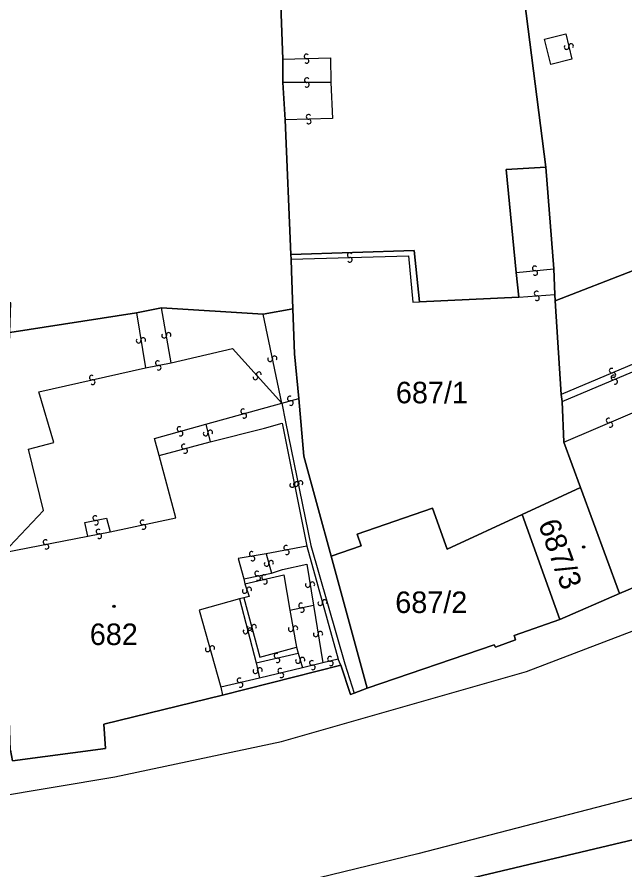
# Model space of a CAD drawing. Extents: x -600309 to -598967, y -1161267 to -1160292.
# Drawn here: x -599634.3 to -599586.3, y -1161199.7 to -1161132.3 of the extents above; entities that cross this region are included whole.
import ezdxf

# ---------------------------------------------------------------- set-up
doc = ezdxf.new("R2010")
doc.units = 0
for name, color, linetype in [('Level 1', 7, 'Continuous'), ('Level 13', 7, 'Continuous'), ('Level 3', 7, 'Continuous'), ('Level 4', 7, 'Continuous'), ('Level 5', 7, 'Continuous'), ('Level 60', 7, 'Continuous')]:
    doc.layers.add(name, color=color, linetype=linetype)

msp = doc.modelspace()

# ---------------------------------------------------------------- linework, layer by layer
at = {"layer": 'Level 1'}
for points in [[(-599619.23, -1160980.84), (-599600.59, -1161081.57), (-599592.57, -1161144.14)], [(-599614.7, -1161099.38), (-599613.36, -1161135.63)], [(-599613.36, -1161135.63), (-599613.34, -1161137.47)], [(-599613.34, -1161137.47), (-599613.17, -1161140.4)], [(-599613.17, -1161140.4), (-599612.72, -1161151.06)], [(-599592.57, -1161144.14), (-599595.72, -1161144.33), (-599594.91, -1161152.48)], [(-599592.57, -1161144.14), (-599591.94, -1161152.18)], [(-599602.56, -1161154.79), (-599602.97, -1161150.73), (-599612.72, -1161151.06)], [(-599612.72, -1161151.06), (-599612.7, -1161151.42)], [(-599612.7, -1161151.42), (-599612.66, -1161152.35), (-599612.56, -1161155.35)], [(-599594.91, -1161152.48), (-599594.72, -1161154.42)], [(-599591.94, -1161152.18), (-599591.87, -1161154.21)], [(-599591.84, -1161154.71), (-599585.61, -1161152.28)], [(-599594.72, -1161154.42), (-599602.56, -1161154.79)], [(-599591.87, -1161154.21), (-599591.84, -1161154.71)], [(-599624.92, -1161155.66), (-599622.93, -1161155.26)], [(-599622.93, -1161155.26), (-599614.91, -1161155.78)], [(-599614.91, -1161155.78), (-599612.56, -1161155.35)], [(-599612.56, -1161155.35), (-599612.43, -1161158.9), (-599612.08, -1161162.42)], [(-599591.84, -1161154.71), (-599591.37, -1161162.12)], [(-599634.91, -1161157.21), (-599624.92, -1161155.66)], [(-599612.08, -1161162.42), (-599611.68, -1161166.99), (-599609.53, -1161174.88)], [(-599591.37, -1161162.12), (-599591.29, -1161162.67)], [(-599591.29, -1161162.67), (-599591.16, -1161165.87)], [(-599591.16, -1161165.87), (-599589.84, -1161169.46)], [(-599565.49, -1161168.82), (-599586.76, -1161177.85)], [(-599594.44, -1161171.59), (-599589.84, -1161169.46)], [(-599586.76, -1161177.85), (-599589.84, -1161169.46)], [(-599609.53, -1161174.88), (-599607.16, -1161174.06), (-599607.49, -1161173.16), (-599601.52, -1161171.1), (-599600.37, -1161174.33), (-599594.44, -1161171.59)], [(-599594.44, -1161171.59), (-599591.47, -1161179.88)], [(-599606.69, -1161185.32), (-599609.53, -1161174.88)], [(-599586.76, -1161177.85), (-599591.47, -1161179.88)], [(-599591.47, -1161179.88), (-599595.09, -1161181.16), (-599594.97, -1161181.49), (-599596.56, -1161182.08), (-599596.65, -1161181.9), (-599606.69, -1161185.32)], [(-599608.78, -1161183.5), (-599618.13, -1161185.88)], [(-599607.73, -1161185.71), (-599608.01, -1161185.82), (-599608.78, -1161183.5)], [(-599606.69, -1161185.32), (-599607.73, -1161185.71)], [(-599618.13, -1161185.88), (-599627.48, -1161188.16), (-599627.35, -1161190.09), (-599634.71, -1161191.05), (-599634.86, -1161190.21)], [(-599581.95, -1161196.42), (-599601.79, -1161201.11)]]:
    msp.add_lwpolyline(points, dxfattribs=at)
at = {"layer": 'Level 13'}
for centre, start, end in [((-599590.58, -1161134.58), 320.47088, 192.56888), ((-599590.939, -1161134.661), 140.25643, 12.84643), ((-599611.484, -1161135.396), 39.04402, 271.14202), ((-599611.475, -1161135.764), 218.82956, 91.41956), ((-599611.45, -1161137.276), 37.46143, 270.05143), ((-599611.451, -1161137.644), 217.67588, 89.77388), ((-599611.313, -1161140.176), 38.38695, 270.97695), ((-599611.308, -1161140.544), 218.60141, 90.69941), ((-599608.073, -1161151.106), 38.97931, 271.07731), ((-599608.066, -1161151.474), 218.76486, 91.35486), ((-599593.447, -1161152.146), 43.14062, 275.23862), ((-599593.412, -1161152.513), 222.92617, 95.51617), ((-599593.302, -1161154.136), 41.58691, 273.68491), ((-599593.277, -1161154.504), 221.37246, 93.96246), ((-599622.732, -1161157.47), 137.283, 9.381), ((-599622.369, -1161157.409), 317.06855, 189.65855), ((-599624.742, -1161157.869), 136.53534, 9.12534), ((-599624.378, -1161157.812), 316.74979, 188.84779), ((-599614.361, -1161159.326), 139.19968, 11.29768), ((-599614, -1161159.253), 318.98522, 191.57522), ((-599623.225, -1161159.639), 48.79118, 280.88918), ((-599623.154, -1161160.001), 228.57672, 101.16673), ((-599587.381, -1161160.23), 60.11799, 292.70799), ((-599628.449, -1161160.78), 50.02397, 282.12196), ((-599615.517, -1161160.763), 169.16014, 41.75014), ((-599615.242, -1161160.518), 349.3746, 221.47259), ((-599587.24, -1161160.769), 60.2095, 292.30749), ((-599587.24, -1161160.57), 240.33245, 112.43045), ((-599628.37, -1161161.14), 229.80951, 102.39951), ((-599587.099, -1161161.11), 239.99504, 112.58504), ((-599612.808, -1161162.432), 52.98372, 285.08172), ((-599612.711, -1161162.787), 232.76927, 105.35927), ((-599616.487, -1161163.442), 52.74898, 284.84698), ((-599616.392, -1161163.798), 232.53453, 105.12453), ((-599587.62, -1161164.17), 60.34107, 292.43906), ((-599621.518, -1161164.842), 52.96249, 285.06049), ((-599587.479, -1161164.51), 240.12661, 112.71661), ((-599621.421, -1161165.198), 232.74804, 105.33804), ((-599619.449, -1161165.202), 140.71547, 13.30547), ((-599619.09, -1161165.118), 320.92993, 193.02792), ((-599621.166, -1161166.221), 52.37492, 284.47292), ((-599621.073, -1161166.578), 232.16046, 104.75046), ((-599612.611, -1161169.266), 138.55887, 11.14887), ((-599612.32, -1161169.197), 138.85153, 11.44153), ((-599612.249, -1161169.195), 318.77333, 190.87132), ((-599611.959, -1161169.124), 319.06599, 191.16398), ((-599628.173, -1161171.879), 48.35823, 280.45623), ((-599628.106, -1161172.241), 228.14378, 100.73378), ((-599624.437, -1161172.219), 49.42233, 281.52033), ((-599627.914, -1161172.949), 48.36751, 280.46551), ((-599624.362, -1161172.58), 229.20788, 101.79788), ((-599627.846, -1161173.311), 228.15306, 100.74306), ((-599632.094, -1161173.779), 48.54965, 280.64765), ((-599632.025, -1161174.141), 228.3352, 100.9252), ((-599613.094, -1161174.219), 47.91797, 280.50797), ((-599615.81, -1161174.708), 46.82879, 279.41879), ((-599615.751, -1161175.072), 227.04325, 99.14125), ((-599613.027, -1161174.582), 228.13242, 100.23042), ((-599614.638, -1161175.507), 142.2538, 14.8438), ((-599614.281, -1161175.414), 322.46825, 194.56625), ((-599615.375, -1161176.259), 48.98422, 281.08222), ((-599615.304, -1161176.62), 228.76976, 101.35976), ((-599614.84, -1161176.55), 50.31317, 282.41117), ((-599614.76, -1161176.91), 230.09871, 102.68871), ((-599616.365, -1161177.637), 145.59323, 18.18323), ((-599616.014, -1161177.523), 325.80768, 197.90568), ((-599611.382, -1161177.168), 136.30389, 8.89389), ((-599611.018, -1161177.112), 316.51835, 188.61635), ((-599611.916, -1161178.779), 49.15326, 281.25125), ((-599610.398, -1161178.608), 142.58659, 15.17659), ((-599610.042, -1161178.513), 322.80105, 194.89905), ((-599611.843, -1161179.14), 228.9388, 101.5288), ((-599616.298, -1161180.835), 141.61834, 14.20834), ((-599615.978, -1161180.568), 142.39276, 14.98276), ((-599615.941, -1161180.746), 321.83279, 193.93079), ((-599615.622, -1161180.473), 322.60722, 194.70522), ((-599612.721, -1161180.653), 137.7544, 10.3444), ((-599612.358, -1161180.588), 317.96885, 190.06685), ((-599610.752, -1161181.069), 136.39583, 8.98583), ((-599610.388, -1161181.012), 316.61029, 188.70828), ((-599619.287, -1161182.249), 142.92956, 15.51956), ((-599618.932, -1161182.152), 323.14402, 195.24201), ((-599613.851, -1161182.76), 50.59401, 282.69201), ((-599613.769, -1161183.119), 230.37956, 102.96956), ((-599611.803, -1161183.069), 323.84316, 195.94116), ((-599609.629, -1161183), 49.63735, 282.22735), ((-599612.157, -1161183.171), 143.62871, 16.21871), ((-599611.053, -1161183.321), 50.77509, 283.36509), ((-599610.968, -1161183.68), 230.98954, 103.08754), ((-599609.552, -1161183.36), 229.85181, 101.9498), ((-599615.52, -1161183.97), 139.83866, 12.42866), ((-599615.16, -1161183.891), 320.05312, 192.15111), ((-599613.553, -1161183.941), 50.91581, 283.50581), ((-599613.468, -1161184.3), 231.13026, 103.22826), ((-599616.771, -1161184.701), 50.2626, 282.8526), ((-599616.69, -1161185.06), 230.47706, 102.57506)]:
    msp.add_arc(centre, 0.184, start, end, dxfattribs=at)
at = {"layer": 'Level 3'}
for points in [[(-599702.32, -1161201.68), (-599656.03, -1161197.24), (-599626.62, -1161192.32), (-599613.46, -1161189.52), (-599594.1, -1161184), (-599575.69, -1161176.97), (-599556.39, -1161168.39), (-599543.64, -1161161.67), (-599532.27, -1161154.44), (-599509.53, -1161138.52), (-599483.84, -1161120.4), (-599461.23, -1161105.05), (-599450.7, -1161099.54), (-599439.87, -1161095.45), (-599428.48, -1161092.61), (-599395.34, -1161083.09)], [(-599592.69, -1161134.03), (-599590.99, -1161133.61), (-599590.52, -1161135.63), (-599592.19, -1161136.04), (-599592.69, -1161134.03)], [(-599613.36, -1161135.63), (-599609.59, -1161135.52), (-599609.56, -1161137.45)], [(-599609.56, -1161137.45), (-599613.34, -1161137.47)], [(-599609.56, -1161137.45), (-599609.44, -1161140.32), (-599613.17, -1161140.4)], [(-599612.7, -1161151.42), (-599603.43, -1161151.16), (-599603.07, -1161154.82), (-599602.56, -1161154.79)], [(-599594.91, -1161152.48), (-599591.94, -1161152.18)], [(-599594.72, -1161154.42), (-599591.87, -1161154.21)], [(-599622.17, -1161159.61), (-599622.93, -1161155.26)], [(-599624.92, -1161155.66), (-599624.2, -1161160.02)], [(-599613.44, -1161162.8), (-599614.91, -1161155.78)], [(-599622.17, -1161159.61), (-599617.33, -1161158.48), (-599613.44, -1161162.8)], [(-599583.25, -1161158.68), (-599591.37, -1161162.12)], [(-599591.29, -1161162.67), (-599583.05, -1161159.2)], [(-599635.38, -1161174.61), (-599632.25, -1161171.28), (-599633.44, -1161166.44), (-599631.44, -1161165.92), (-599632.62, -1161161.91), (-599624.2, -1161160.02)], [(-599624.2, -1161160.02), (-599622.17, -1161159.61)], [(-599613.44, -1161162.8), (-599612.08, -1161162.42)], [(-599619.44, -1161164.45), (-599613.44, -1161162.8)], [(-599613.44, -1161162.8), (-599613.15, -1161164.28), (-599611.13, -1161174.04), (-599608.46, -1161183.4), (-599607.73, -1161185.71)], [(-599591.16, -1161165.87), (-599583.94, -1161162.81)], [(-599623.13, -1161166.94), (-599623.49, -1161165.58), (-599619.44, -1161164.45)], [(-599619.44, -1161164.45), (-599619.1, -1161165.86)], [(-599619.1, -1161165.86), (-599614.8, -1161164.77), (-599613.41, -1161164.37), (-599611.45, -1161174.09)], [(-599623.13, -1161166.94), (-599619.1, -1161165.86)], [(-599627, -1161172.96), (-599621.8, -1161171.85), (-599623.13, -1161166.94)], [(-599628.75, -1161173.3), (-599628.99, -1161172.22), (-599627.29, -1161171.89), (-599627, -1161172.96)], [(-599635.38, -1161174.61), (-599628.75, -1161173.3)], [(-599628.75, -1161173.3), (-599627, -1161172.96)], [(-599611.45, -1161174.09), (-599614.66, -1161174.7)], [(-599611.45, -1161174.09), (-599608.98, -1161183.04)], [(-599614.66, -1161174.7), (-599616.89, -1161175.08), (-599616.44, -1161176.67)], [(-599614.66, -1161174.7), (-599614.25, -1161176.22)], [(-599614.25, -1161176.22), (-599613.39, -1161175.95), (-599611.46, -1161175.53), (-599610.94, -1161178.76)], [(-599616.44, -1161176.67), (-599614.25, -1161176.22)], [(-599616.44, -1161176.67), (-599616.35, -1161177.08)], [(-599616.35, -1161177.08), (-599613.26, -1161176.37), (-599612.81, -1161179.15)], [(-599616.35, -1161177.08), (-599616.02, -1161178.07), (-599616.44, -1161178.17)], [(-599616.78, -1161178.25), (-599619.97, -1161179.15), (-599618.25, -1161185.24)], [(-599616.44, -1161178.17), (-599616.78, -1161178.25)], [(-599616.78, -1161178.25), (-599615.47, -1161183.33)], [(-599616.44, -1161178.17), (-599615.16, -1161182.87), (-599612.26, -1161182.09)], [(-599612.81, -1161179.15), (-599610.94, -1161178.76)], [(-599610.94, -1161178.76), (-599610.2, -1161183.31)], [(-599612.81, -1161179.15), (-599612.26, -1161182.09)], [(-599612.26, -1161182.09), (-599612.15, -1161182.55)], [(-599615.47, -1161183.33), (-599612.15, -1161182.55)], [(-599612.15, -1161182.55), (-599611.81, -1161183.7)], [(-599615.47, -1161183.33), (-599615.2, -1161184.53)], [(-599610.2, -1161183.31), (-599611.81, -1161183.7)], [(-599608.98, -1161183.04), (-599610.2, -1161183.31)], [(-599608.78, -1161183.5), (-599608.98, -1161183.04)], [(-599611.81, -1161183.7), (-599615.2, -1161184.53)], [(-599615.2, -1161184.53), (-599618.25, -1161185.24)], [(-599618.25, -1161185.24), (-599618.13, -1161185.88)], [(-599585.73, -1161194.01), (-599602.7, -1161198.42), (-599623.05, -1161203.36), (-599653.97, -1161210.29), (-599680.05, -1161215.99), (-599694.39, -1161219.2), (-599698.21, -1161220.69)]]:
    msp.add_lwpolyline(points, dxfattribs=at)
at = {"layer": 'Level 5'}
for centre, radius in [((-599589.59, -1161174.16), 0.09), ((-599589.59, -1161174.16), 0.0521), ((-599626.69, -1161178.86), 0.09), ((-599626.69, -1161178.86), 0.0521)]:
    msp.add_circle(centre, radius, dxfattribs=at)
at = {"layer": 'Level 60'}
for points in [[(-599600.59, -1161081.57), (-599619.23, -1160980.84), (-599605.16, -1160977.14), (-599599.9, -1161001.22), (-599596.8, -1161014.97), (-599576.93, -1161009.43), (-599564.2, -1161074.46), (-599555.7, -1161117.86), (-599553.62, -1161128.48), (-599572.95, -1161140.87), (-599574.66, -1161141.97), (-599574.46, -1161142.44), (-599573.41, -1161144.98), (-599572.52, -1161146.92), (-599584.09, -1161151.56), (-599585.61, -1161152.28), (-599591.84, -1161154.71), (-599591.87, -1161154.21), (-599591.94, -1161152.18), (-599592.57, -1161144.14)], [(-599613.36, -1161135.63), (-599614.7, -1161099.38), (-599615.41, -1161084.41), (-599617.1, -1161084.07), (-599617.45, -1161079.6), (-599617.49, -1161079.1), (-599617.57, -1161078.3), (-599618.19, -1161073.67), (-599633.85, -1160984.67), (-599619.23, -1160980.84), (-599600.59, -1161081.57), (-599592.57, -1161144.14), (-599595.72, -1161144.33), (-599594.91, -1161152.48), (-599594.72, -1161154.42), (-599602.56, -1161154.79), (-599602.97, -1161150.73), (-599612.72, -1161151.06), (-599613.17, -1161140.4), (-599613.34, -1161137.47)], [(-599641.67, -1161105.99), (-599642.61, -1161097.71), (-599614.7, -1161099.38), (-599613.36, -1161135.63), (-599613.34, -1161137.47), (-599613.17, -1161140.4), (-599612.72, -1161151.06), (-599612.7, -1161151.42), (-599612.66, -1161152.35), (-599612.56, -1161155.35), (-599614.91, -1161155.78), (-599622.93, -1161155.26), (-599624.92, -1161155.66), (-599634.91, -1161157.21), (-599634.84, -1161154.88), (-599643.54, -1161154.36), (-599644.06, -1161154.35)], [(-599612.43, -1161158.9), (-599612.56, -1161155.35), (-599612.66, -1161152.35), (-599612.7, -1161151.42), (-599612.72, -1161151.06), (-599602.97, -1161150.73), (-599602.56, -1161154.79), (-599594.72, -1161154.42), (-599594.91, -1161152.48), (-599595.72, -1161144.33), (-599592.57, -1161144.14), (-599591.94, -1161152.18), (-599591.87, -1161154.21), (-599591.84, -1161154.71), (-599591.37, -1161162.12), (-599591.29, -1161162.67), (-599591.16, -1161165.87), (-599589.84, -1161169.46), (-599594.44, -1161171.59), (-599600.37, -1161174.33), (-599601.52, -1161171.1), (-599607.49, -1161173.16), (-599607.16, -1161174.06), (-599609.53, -1161174.88), (-599611.68, -1161166.99), (-599612.08, -1161162.42)], [(-599572.52, -1161146.92), (-599571.91, -1161149.8), (-599573.23, -1161150.4), (-599572.47, -1161152.19), (-599571.74, -1161153.93), (-599571.57, -1161154.37), (-599570.46, -1161157.06), (-599569.86, -1161158.41), (-599567.87, -1161163.39), (-599565.7, -1161168.34), (-599565.49, -1161168.82), (-599586.76, -1161177.85), (-599589.84, -1161169.46), (-599591.16, -1161165.87), (-599591.29, -1161162.67), (-599591.37, -1161162.12), (-599591.84, -1161154.71), (-599585.61, -1161152.28), (-599584.09, -1161151.56)], [(-599635.38, -1161174.61), (-599635.31, -1161171.44), (-599634.91, -1161157.21), (-599624.92, -1161155.66), (-599622.93, -1161155.26), (-599614.91, -1161155.78), (-599612.56, -1161155.35), (-599612.43, -1161158.9), (-599612.08, -1161162.42), (-599611.68, -1161166.99), (-599609.53, -1161174.88), (-599606.69, -1161185.32), (-599607.73, -1161185.71), (-599608.01, -1161185.82), (-599608.78, -1161183.5), (-599618.13, -1161185.88), (-599627.48, -1161188.16), (-599627.35, -1161190.09), (-599634.71, -1161191.05), (-599634.86, -1161190.21)], [(-599586.76, -1161177.85), (-599591.47, -1161179.88), (-599594.44, -1161171.59), (-599589.84, -1161169.46)], [(-599591.47, -1161179.88), (-599595.09, -1161181.16), (-599594.97, -1161181.49), (-599596.56, -1161182.08), (-599596.65, -1161181.9), (-599606.69, -1161185.32), (-599609.53, -1161174.88), (-599607.16, -1161174.06), (-599607.49, -1161173.16), (-599601.52, -1161171.1), (-599600.37, -1161174.33), (-599594.44, -1161171.59)], [(-599601.79, -1161201.11), (-599581.95, -1161196.42), (-599578.06, -1161214.45), (-599576.33, -1161221.23), (-599576.66, -1161221.29), (-599580.73, -1161222.9), (-599580.89, -1161222.42), (-599582.77, -1161223.16), (-599583.35, -1161221.62), (-599585.49, -1161222.39), (-599587.84, -1161223.26), (-599589.97, -1161223.92), (-599589.41, -1161225.46), (-599591.44, -1161226.09), (-599591.25, -1161226.53), (-599594.7, -1161227.68), (-599595.14, -1161227.92), (-599596.31, -1161224.37), (-599596.42, -1161224.04), (-599596.73, -1161223.15), (-599597.48, -1161218.95), (-599598.18, -1161215.29), (-599601.64, -1161201.69)]]:
    msp.add_lwpolyline(points, close=True, dxfattribs=at)
for points in [[(-599678.06, -1161196.55), (-599669.55, -1161195.49), (-599669.53, -1161195.94), (-599664.57, -1161195.42), (-599664.61, -1161194.9), (-599655.73, -1161193.97), (-599644.99, -1161192.68), (-599634.86, -1161190.21), (-599634.71, -1161191.05), (-599627.35, -1161190.09), (-599627.48, -1161188.16), (-599618.13, -1161185.88), (-599608.78, -1161183.5), (-599608.01, -1161185.82), (-599607.73, -1161185.71), (-599606.69, -1161185.32), (-599596.65, -1161181.9), (-599596.56, -1161182.08), (-599594.97, -1161181.49), (-599595.09, -1161181.16), (-599591.47, -1161179.88), (-599586.76, -1161177.85), (-599565.49, -1161168.82)], [(-599581.95, -1161196.42), (-599601.79, -1161201.11)]]:
    msp.add_lwpolyline(points, dxfattribs=at)

# ---------------------------------------------------------------- texts
at = {"layer": 'Level 4'}
for s, p in [('687/1', (-599604.42, -1161162.81)), ('687/2', (-599604.47, -1161179.38)), ('682', (-599628.6, -1161181.91))]:
    msp.add_text(s, height=1.7, dxfattribs=at).set_placement(p)
msp.add_text('687/3', height=1.7, rotation=289.8, dxfattribs=at).set_placement((-599593.2, -1161172.32))

doc.saveas('drawing.dxf')
